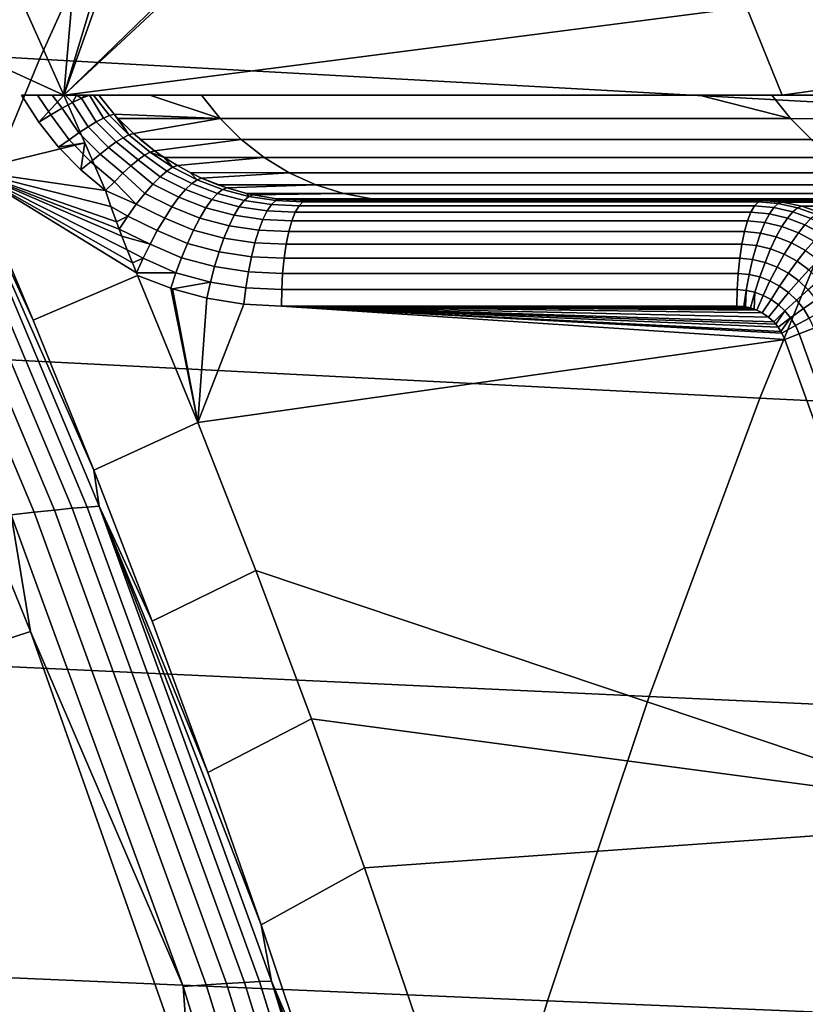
# Model space of a CAD drawing. Header units: metres. Extents: x -240 to 45, y -77 to 27.
# Tile 377 of 656: x -198.29 to -196.8, y 6.13 to 7.99. Entities that reach past the tile are written whole.
import ezdxf

# ---------------------------------------------------------------- set-up
doc = ezdxf.new("R2010")
doc.units = ezdxf.units.M
doc.layers.add('solid_102011X2', color=7, linetype='CONTINUOUS')

msp = doc.modelspace()

# ---------------------------------------------------------------- linework, layer by layer
at = {"layer": 'solid_102011X2'}
for points in [[(-198.335953, 8.131528, 270.74057), (-198.141113, 10.523118, 270.691986), (-198.000717, 10.274, 270.656982), (-198.209167, 7.85, 270.708954)], [(-198.209167, 7.85, 270.708954), (-198.000717, 10.274, 270.656982), (-197.666977, 9.648355, 270.573792)], [(-198.209167, 7.85, 270.708954), (-197.666977, 9.648355, 270.573792), (-197.609161, 9.534701, 270.559357)], [(-198.209167, 7.85, 270.708954), (-197.609161, 9.534701, 270.559357), (-197.24733, 8.78204, 270.469147)], [(-198.209167, 7.85, 270.708954), (-197.24733, 8.78204, 270.469147), (-197.235596, 8.756326, 270.466217)], [(-198.209167, 7.85, 270.708954), (-197.235596, 8.756326, 270.466217), (-196.915558, 8.016926, 270.386414)], [(-196.614807, 8.698311, 271.890106), (-196.244675, 7.935366, 271.899261), (-196.847855, 7.85, 270.369537), (-196.915558, 8.016926, 270.386414)], [(-198.007843, 8.466619, 325.931793), (-199.576797, 8.561612, 324.336395), (-199.829422, 8.006886, 324.547211), (-198.255539, 7.918025, 326.14212)], [(-196.421646, 8.372997, 327.520844), (-198.007843, 8.466619, 325.931793), (-198.255539, 7.918025, 326.14212), (-196.664368, 7.830441, 327.730804)], [(-198.63942, 8.267712, 269.792999), (-198.335953, 8.131528, 270.74057), (-198.209167, 7.85, 270.708954), (-198.510803, 7.987888, 269.760925)], [(-198.209167, 7.85, 270.708954), (-196.915558, 8.016926, 270.386414), (-196.847855, 7.85, 270.369537)], [(-198.255539, 7.918025, 326.14212), (-199.829422, 8.006886, 324.547211), (-200.064941, 7.439728, 324.743744), (-198.486481, 7.357144, 326.338226)], [(-198.386749, 7.706448, 269.72998), (-198.510803, 7.987888, 269.760925), (-198.209167, 7.85, 270.708954), (-198.169678, 7.759841, 270.699127)], [(-198.5345, 7.950802, 269.6521), (-198.511948, 7.952783, 269.703522), (-198.142349, 7.070658, 269.611328), (-198.164993, 7.069183, 269.559937)], [(-198.511948, 7.952783, 269.703522), (-198.386749, 7.706448, 269.72998), (-198.267258, 7.423452, 269.700165)], [(-198.511948, 7.952783, 269.703522), (-198.267258, 7.423452, 269.700165), (-198.152344, 7.138978, 269.671509)], [(-198.142349, 7.070658, 269.611328), (-198.511948, 7.952783, 269.703522), (-198.152344, 7.138978, 269.671509)], [(-198.677383, 7.930598, 269.480927), (-198.634598, 7.937372, 269.517426), (-198.265747, 7.059212, 269.425415), (-198.308868, 7.054191, 269.389008)], [(-198.634598, 7.937372, 269.517426), (-198.596207, 7.943036, 269.558472), (-198.227081, 7.063412, 269.4664), (-198.265747, 7.059212, 269.425415)], [(-198.596207, 7.943036, 269.558472), (-198.562698, 7.947531, 269.603546), (-198.193359, 7.066748, 269.511444), (-198.227081, 7.063412, 269.4664)], [(-198.562698, 7.947531, 269.603546), (-198.5345, 7.950802, 269.6521), (-198.164993, 7.069183, 269.559937), (-198.193359, 7.066748, 269.511444)], [(-196.244675, 7.935366, 271.899261), (-196.410706, 7.85, 271.416962), (-196.847855, 7.85, 270.369537)], [(-196.664368, 7.830441, 327.730804), (-198.255539, 7.918025, 326.14212), (-198.486481, 7.357144, 326.338226), (-196.890671, 7.275738, 327.926544)], [(-198.25943, 7.85, 270.738922), (-198.289871, 7.85, 270.729065), (-198.209167, 7.85, 270.708954)], [(-198.257034, 7.7987, 270.720886), (-198.209167, 7.85, 270.708954), (-198.289871, 7.85, 270.729065)], [(-198.234116, 7.812885, 270.733215), (-198.257034, 7.7987, 270.720886), (-198.289871, 7.85, 270.729065), (-198.25943, 7.85, 270.738922)], [(-198.231506, 7.85, 270.752167), (-198.25943, 7.85, 270.738922), (-198.209167, 7.85, 270.708954)], [(-198.212616, 7.825382, 270.749329), (-198.234116, 7.812885, 270.733215), (-198.25943, 7.85, 270.738922), (-198.231506, 7.85, 270.752167)], [(-198.219254, 7.751184, 270.711487), (-198.169678, 7.759841, 270.699127), (-198.209167, 7.85, 270.708954), (-198.257034, 7.7987, 270.720886)], [(-198.206558, 7.85, 270.768341), (-198.231506, 7.85, 270.752167), (-198.209167, 7.85, 270.708954), (-196.847855, 7.85, 270.369537)], [(-198.192993, 7.835916, 270.76889), (-198.212616, 7.825382, 270.749329), (-198.231506, 7.85, 270.752167), (-198.206558, 7.85, 270.768341)], [(-198.18512, 7.85, 270.786865), (-198.206558, 7.85, 270.768341), (-196.847855, 7.85, 270.369537)], [(-198.192993, 7.835916, 270.76889), (-198.206558, 7.85, 270.768341), (-198.18512, 7.85, 270.786865)], [(-198.175705, 7.844255, 270.791443), (-198.192993, 7.835916, 270.76889), (-198.18512, 7.85, 270.786865)], [(-198.163513, 7.790103, 270.754852), (-198.192993, 7.835916, 270.76889), (-198.175705, 7.844255, 270.791443), (-198.147934, 7.799469, 270.774872)], [(-198.167328, 7.85, 270.807373), (-198.18512, 7.85, 270.786865), (-196.847855, 7.85, 270.369537)], [(-198.175705, 7.844255, 270.791443), (-198.18512, 7.85, 270.786865), (-198.167328, 7.85, 270.807373)], [(-198.175705, 7.844255, 270.791443), (-198.167328, 7.85, 270.807373), (-198.160919, 7.85, 270.816559)], [(-198.147934, 7.799469, 270.774872), (-198.175705, 7.844255, 270.791443), (-198.160919, 7.85, 270.816559), (-198.134293, 7.806641, 270.797089)], [(-198.160919, 7.85, 270.816559), (-198.167328, 7.85, 270.807373), (-196.847855, 7.85, 270.369537)], [(-198.153198, 7.85, 270.82962), (-198.160919, 7.85, 270.816559), (-196.847855, 7.85, 270.369537)], [(-198.134293, 7.806641, 270.797089), (-198.160919, 7.85, 270.816559), (-198.153198, 7.85, 270.82962), (-198.122818, 7.811488, 270.821075)], [(-198.143143, 7.85, 270.852661), (-198.153198, 7.85, 270.82962), (-196.847855, 7.85, 270.369537)], [(-198.113754, 7.81392, 270.846436), (-198.122818, 7.811488, 270.821075), (-198.153198, 7.85, 270.82962), (-198.143143, 7.85, 270.852661)], [(-198.046219, 7.85, 271.131409), (-198.143143, 7.85, 270.852661), (-196.847855, 7.85, 270.369537)], [(-198.113754, 7.81392, 270.846436), (-198.143143, 7.85, 270.852661), (-198.046219, 7.85, 271.131409), (-197.91333, 7.805752, 271.398621)], [(-198.046219, 7.85, 271.131409), (-196.847855, 7.85, 270.369537), (-196.410706, 7.85, 271.416962), (-197.948608, 7.85, 271.41095)], [(-197.91333, 7.805752, 271.398621), (-198.046219, 7.85, 271.131409), (-197.948608, 7.85, 271.41095)], [(-197.005493, 7.85, 274.044159), (-197.948608, 7.85, 271.41095), (-196.410706, 7.85, 271.416962), (-195.950043, 7.85, 272.497955)], [(-197.91333, 7.805752, 271.398621), (-197.948608, 7.85, 271.41095), (-197.005493, 7.85, 274.044159), (-196.832184, 7.805752, 274.407074)], [(-197.005493, 7.85, 274.044159), (-195.950043, 7.85, 272.497955), (-195.542114, 7.85, 273.439087)], [(-197.005493, 7.85, 274.044159), (-195.542114, 7.85, 273.439087), (-195.466873, 7.85, 273.611145), (-196.867844, 7.85, 274.418243)], [(-196.832184, 7.805752, 274.407074), (-197.005493, 7.85, 274.044159), (-196.867844, 7.85, 274.418243)], [(-196.867844, 7.85, 274.418243), (-195.466873, 7.85, 273.611145), (-194.958221, 7.85, 274.760712)], [(-196.867844, 7.85, 274.418243), (-194.958221, 7.85, 274.760712), (-194.422211, 7.85, 275.949585), (-196.011963, 7.85, 276.691681)], [(-195.835114, 7.848031, 277.145569), (-196.867844, 7.85, 274.418243), (-196.011963, 7.85, 276.691681)], [(-195.727188, 7.84516, 277.417908), (-196.867844, 7.85, 274.418243), (-195.835114, 7.848031, 277.145569)], [(-195.69101, 7.801514, 277.407104), (-196.832184, 7.805752, 274.407074), (-196.867844, 7.85, 274.418243), (-195.727188, 7.84516, 277.417908)], [(-198.19931, 7.765513, 270.722809), (-198.234116, 7.812885, 270.733215), (-198.212616, 7.825382, 270.749329), (-198.18074, 7.778716, 270.737396)], [(-198.18074, 7.778716, 270.737396), (-198.212616, 7.825382, 270.749329), (-198.192993, 7.835916, 270.76889), (-198.163513, 7.790103, 270.754852)], [(-195.054871, 7.744049, 329.312073), (-196.664368, 7.830441, 327.730804), (-196.890671, 7.275738, 327.926544), (-195.276459, 7.195435, 329.507568)], [(-198.219254, 7.751184, 270.711487), (-198.257034, 7.7987, 270.720886), (-198.234116, 7.812885, 270.733215), (-198.19931, 7.765513, 270.722809)], [(-198.109924, 7.761397, 270.766083), (-198.147934, 7.799469, 270.774872), (-198.134293, 7.806641, 270.797089), (-198.097, 7.769325, 270.788696)], [(-198.097, 7.769325, 270.788696), (-198.134293, 7.806641, 270.797089), (-198.122818, 7.811488, 270.821075), (-198.08606, 7.774634, 270.81308)], [(-198.08606, 7.774634, 270.81308), (-198.122818, 7.811488, 270.821075), (-198.113754, 7.81392, 270.846436)], [(-198.106476, 7.805964, 270.84491), (-198.113754, 7.81392, 270.846436), (-197.91333, 7.805752, 271.398621)], [(-198.08606, 7.774634, 270.81308), (-198.113754, 7.81392, 270.846436), (-198.106476, 7.805964, 270.84491)], [(-198.077301, 7.777227, 270.838715), (-198.106476, 7.805964, 270.84491), (-197.91333, 7.805752, 271.398621)], [(-198.08606, 7.774634, 270.81308), (-198.106476, 7.805964, 270.84491), (-198.077301, 7.777227, 270.838715)], [(-198.065033, 7.766466, 270.836121), (-198.077301, 7.777227, 270.838715), (-197.91333, 7.805752, 271.398621), (-197.873444, 7.766124, 271.384674)], [(-196.832184, 7.805752, 274.407074), (-196.792542, 7.766124, 274.392456), (-197.873444, 7.766124, 271.384674), (-197.91333, 7.805752, 271.398621)], [(-195.65181, 7.762916, 277.391846), (-196.792542, 7.766124, 274.392456), (-196.832184, 7.805752, 274.407074), (-195.69101, 7.801514, 277.407104)], [(-198.140671, 7.738321, 270.727692), (-198.18074, 7.778716, 270.737396), (-198.163513, 7.790103, 270.754852), (-198.124573, 7.750998, 270.745605)], [(-198.124573, 7.750998, 270.745605), (-198.163513, 7.790103, 270.754852), (-198.147934, 7.799469, 270.774872), (-198.109924, 7.761397, 270.766083)], [(-198.177124, 7.708117, 270.700958), (-198.219254, 7.751184, 270.711487), (-198.19931, 7.765513, 270.722809), (-198.157928, 7.723601, 270.712616)], [(-198.157928, 7.723601, 270.712616), (-198.19931, 7.765513, 270.722809), (-198.18074, 7.778716, 270.737396), (-198.140671, 7.738321, 270.727692)], [(-198.068542, 7.727371, 270.75592), (-198.109924, 7.761397, 270.766083), (-198.097, 7.769325, 270.788696), (-198.056305, 7.736081, 270.779144)], [(-198.056305, 7.736081, 270.779144), (-198.097, 7.769325, 270.788696), (-198.08606, 7.774634, 270.81308), (-198.045807, 7.741853, 270.804077)], [(-198.08606, 7.774634, 270.81308), (-198.077301, 7.777227, 270.838715), (-198.037277, 7.744586, 270.830231), (-198.045807, 7.741853, 270.804077)], [(-198.037277, 7.744586, 270.830231), (-198.077301, 7.777227, 270.838715), (-198.065033, 7.766466, 270.836121)], [(-198.037277, 7.744586, 270.830231), (-198.065033, 7.766466, 270.836121), (-197.873444, 7.766124, 271.384674)], [(-198.019287, 7.732021, 270.826416), (-198.037277, 7.744586, 270.830231), (-197.873444, 7.766124, 271.384674), (-197.829514, 7.731648, 271.369324)], [(-196.792542, 7.766124, 274.392456), (-196.748871, 7.731648, 274.376343), (-197.829514, 7.731648, 271.369324), (-197.873444, 7.766124, 271.384674)], [(-198.169678, 7.759841, 270.699127), (-198.130661, 7.669519, 270.689392), (-198.386749, 7.706448, 269.72998)], [(-198.169678, 7.759841, 270.699127), (-198.219254, 7.751184, 270.711487), (-198.177124, 7.708117, 270.700958)], [(-198.169678, 7.759841, 270.699127), (-198.177124, 7.708117, 270.700958), (-198.130661, 7.669519, 270.689392)], [(-198.097305, 7.701858, 270.71637), (-198.140671, 7.738321, 270.727692), (-198.124573, 7.750998, 270.745605), (-198.082306, 7.71589, 270.734863)], [(-198.082306, 7.71589, 270.734863), (-198.124573, 7.750998, 270.745605), (-198.109924, 7.761397, 270.766083), (-198.068542, 7.727371, 270.75592)], [(-198.113281, 7.685542, 270.700775), (-198.157928, 7.723601, 270.712616), (-198.140671, 7.738321, 270.727692), (-198.097305, 7.701858, 270.71637)], [(-198.02681, 7.695302, 270.739685), (-198.068542, 7.727371, 270.75592), (-198.056305, 7.736081, 270.779144), (-198.01413, 7.706119, 270.764984)], [(-198.01413, 7.706119, 270.764984), (-198.056305, 7.736081, 270.779144), (-198.045807, 7.741853, 270.804077), (-198.003143, 7.713189, 270.792328)], [(-198.045807, 7.741853, 270.804077), (-198.037277, 7.744586, 270.830231), (-198.019287, 7.732021, 270.826416)], [(-198.003143, 7.713189, 270.792328), (-198.045807, 7.741853, 270.804077), (-198.019287, 7.732021, 270.826416)], [(-197.994141, 7.716343, 270.821106), (-198.019287, 7.732021, 270.826416), (-197.829514, 7.731648, 271.369324)], [(-198.003143, 7.713189, 270.792328), (-198.019287, 7.732021, 270.826416), (-197.994141, 7.716343, 270.821106)], [(-197.969849, 7.703106, 270.815948), (-197.994141, 7.716343, 270.821106), (-197.829514, 7.731648, 271.369324), (-197.782104, 7.702786, 271.352722)], [(-196.748871, 7.731648, 274.376343), (-196.701767, 7.702786, 274.358948), (-197.782104, 7.702786, 271.352722), (-197.829514, 7.731648, 271.369324)], [(-198.130661, 7.669519, 270.689392), (-198.177124, 7.708117, 270.700958), (-198.157928, 7.723601, 270.712616), (-198.113281, 7.685542, 270.700775)], [(-198.056076, 7.663499, 270.697449), (-198.097305, 7.701858, 270.71637), (-198.082306, 7.71589, 270.734863), (-198.040894, 7.680985, 270.71701)], [(-198.040894, 7.680985, 270.71701), (-198.082306, 7.71589, 270.734863), (-198.068542, 7.727371, 270.75592), (-198.02681, 7.695302, 270.739685)], [(-197.967087, 7.682492, 270.754883), (-198.01413, 7.706119, 270.764984), (-198.003143, 7.713189, 270.792328), (-197.956909, 7.689723, 270.782501)], [(-198.003143, 7.713189, 270.792328), (-197.994141, 7.716343, 270.821106), (-197.969849, 7.703106, 270.815948), (-197.956909, 7.689723, 270.782501)], [(-198.386749, 7.706448, 269.72998), (-198.130661, 7.669519, 270.689392), (-198.11998, 7.638965, 270.676666)], [(-198.386749, 7.706448, 269.72998), (-198.11998, 7.638965, 270.676666), (-198.109436, 7.609993, 270.666107)], [(-198.386749, 7.706448, 269.72998), (-198.109436, 7.609993, 270.666107), (-198.104324, 7.596126, 270.661621)], [(-198.386749, 7.706448, 269.72998), (-198.104324, 7.596126, 270.661621), (-198.099243, 7.582624, 270.657623)], [(-198.386749, 7.706448, 269.72998), (-198.099243, 7.582624, 270.657623), (-198.089249, 7.556698, 270.651062)], [(-198.386749, 7.706448, 269.72998), (-198.089249, 7.556698, 270.651062), (-198.079361, 7.531952, 270.64621)], [(-198.386749, 7.706448, 269.72998), (-198.079361, 7.531952, 270.64621), (-198.071625, 7.51309, 270.643524)], [(-198.267258, 7.423452, 269.700165), (-198.386749, 7.706448, 269.72998), (-198.071625, 7.51309, 270.643524), (-198.069687, 7.508377, 270.643005)], [(-198.071991, 7.643244, 270.681488), (-198.113281, 7.685542, 270.700775), (-198.097305, 7.701858, 270.71637), (-198.056076, 7.663499, 270.697449)], [(-197.991135, 7.656401, 270.705963), (-198.040894, 7.680985, 270.71701), (-198.02681, 7.695302, 270.739685), (-197.978577, 7.671299, 270.729156)], [(-197.978577, 7.671299, 270.729156), (-198.02681, 7.695302, 270.739685), (-198.01413, 7.706119, 270.764984), (-197.967087, 7.682492, 270.754883)], [(-197.948318, 7.692805, 270.811401), (-197.969849, 7.703106, 270.815948), (-197.782104, 7.702786, 271.352722)], [(-197.956909, 7.689723, 270.782501), (-197.969849, 7.703106, 270.815948), (-197.948318, 7.692805, 270.811401)], [(-197.956909, 7.689723, 270.782501), (-197.948318, 7.692805, 270.811401), (-197.900345, 7.674229, 270.801208), (-197.908707, 7.671169, 270.771698)], [(-197.917328, 7.680146, 270.80481), (-197.948318, 7.692805, 270.811401), (-197.782104, 7.702786, 271.352722), (-197.731873, 7.679927, 271.335144)], [(-197.900345, 7.674229, 270.801208), (-197.948318, 7.692805, 270.811401), (-197.917328, 7.680146, 270.80481)], [(-196.701767, 7.702786, 274.358948), (-196.651825, 7.679927, 274.340515), (-197.731873, 7.679927, 271.335144), (-197.782104, 7.702786, 271.352722)], [(-199.993729, 6.270104, 268.212982), (-200.315247, 7.063068, 268.293152), (-198.615997, 7.679047, 269.422729), (-198.272598, 6.833317, 269.337128)], [(-198.308868, 7.054191, 269.389008), (-198.272598, 6.833317, 269.337128), (-198.615997, 7.679047, 269.422729)], [(-198.071991, 7.643244, 270.681488), (-198.130661, 7.669519, 270.689392), (-198.113281, 7.685542, 270.700775)], [(-198.004471, 7.63814, 270.68576), (-198.056076, 7.663499, 270.697449), (-198.040894, 7.680985, 270.71701), (-197.991135, 7.656401, 270.705963)], [(-197.928787, 7.651861, 270.716888), (-197.978577, 7.671299, 270.729156), (-197.967087, 7.682492, 270.754883), (-197.918274, 7.663651, 270.743378)], [(-197.918274, 7.663651, 270.743378), (-197.967087, 7.682492, 270.754883), (-197.956909, 7.689723, 270.782501), (-197.908707, 7.671169, 270.771698)], [(-197.900345, 7.674229, 270.801208), (-197.917328, 7.680146, 270.80481), (-197.731873, 7.679927, 271.335144)], [(-197.85878, 7.657902, 270.760895), (-197.908707, 7.671169, 270.771698), (-197.900345, 7.674229, 270.801208), (-197.862473, 7.663489, 270.793182)], [(-197.862473, 7.663489, 270.793182), (-197.900345, 7.674229, 270.801208), (-197.731873, 7.679927, 271.335144), (-197.679489, 7.663375, 271.316803)], [(-196.651825, 7.679927, 274.340515), (-196.599747, 7.663375, 274.32132), (-197.679489, 7.663375, 271.316803), (-197.731873, 7.679927, 271.335144)], [(-198.071991, 7.643244, 270.681488), (-198.088272, 7.620686, 270.669495), (-198.11998, 7.638965, 270.676666), (-198.130661, 7.669519, 270.689392)], [(-198.018265, 7.616935, 270.669098), (-198.071991, 7.643244, 270.681488), (-198.056076, 7.663499, 270.697449), (-198.004471, 7.63814, 270.68576)], [(-197.95166, 7.616681, 270.671967), (-198.004471, 7.63814, 270.68576), (-197.991135, 7.656401, 270.705963), (-197.940002, 7.636079, 270.692902)], [(-197.940002, 7.636079, 270.692902), (-197.991135, 7.656401, 270.705963), (-197.978577, 7.671299, 270.729156), (-197.928787, 7.651861, 270.716888)], [(-197.876938, 7.63835, 270.705109), (-197.928787, 7.651861, 270.716888), (-197.918274, 7.663651, 270.743378), (-197.867599, 7.650352, 270.732147)], [(-197.867599, 7.650352, 270.732147), (-197.918274, 7.663651, 270.743378), (-197.908707, 7.671169, 270.771698), (-197.85878, 7.657902, 270.760895)], [(-197.85878, 7.657902, 270.760895), (-197.807785, 7.650013, 270.749878), (-197.815857, 7.64253, 270.720673), (-197.867599, 7.650352, 270.732147)], [(-197.850723, 7.660816, 270.79071), (-197.862473, 7.663489, 270.793182), (-197.679489, 7.663375, 271.316803)], [(-197.85878, 7.657902, 270.760895), (-197.862473, 7.663489, 270.793182), (-197.850723, 7.660816, 270.79071)], [(-197.807785, 7.650013, 270.749878), (-197.85878, 7.657902, 270.760895), (-197.850723, 7.660816, 270.79071), (-197.80603, 7.653387, 270.781219)], [(-197.80603, 7.653387, 270.781219), (-197.850723, 7.660816, 270.79071), (-197.679489, 7.663375, 271.316803), (-197.625626, 7.653355, 271.297974)], [(-197.807785, 7.650013, 270.749878), (-197.80603, 7.653387, 270.781219), (-197.799988, 7.652709, 270.779968)], [(-197.80603, 7.653387, 270.781219), (-197.625626, 7.653355, 271.297974), (-197.571045, 7.65, 271.27887), (-197.799988, 7.652709, 270.779968)], [(-196.599747, 7.663375, 274.32132), (-196.546234, 7.653355, 274.301544), (-197.625626, 7.653355, 271.297974), (-197.679489, 7.663375, 271.316803)], [(-196.546234, 7.653355, 274.301544), (-196.491455, 7.65, 274.282623), (-197.571045, 7.65, 271.27887), (-197.625626, 7.653355, 271.297974)], [(-198.088272, 7.620686, 270.669495), (-198.109436, 7.609993, 270.666107), (-198.11998, 7.638965, 270.676666)], [(-198.032211, 7.593274, 270.656281), (-198.088272, 7.620686, 270.669495), (-198.071991, 7.643244, 270.681488), (-198.018265, 7.616935, 270.669098)], [(-197.96347, 7.594128, 270.654572), (-198.018265, 7.616935, 270.669098), (-198.004471, 7.63814, 270.68576), (-197.95166, 7.616681, 270.671967)], [(-197.896317, 7.602238, 270.658813), (-197.95166, 7.616681, 270.671967), (-197.940002, 7.636079, 270.692902), (-197.886597, 7.622182, 270.68045)], [(-197.886597, 7.622182, 270.68045), (-197.940002, 7.636079, 270.692902), (-197.928787, 7.651861, 270.716888), (-197.876938, 7.63835, 270.705109)], [(-197.876938, 7.63835, 270.705109), (-197.824036, 7.630455, 270.693115), (-197.832092, 7.614083, 270.667816), (-197.886597, 7.622182, 270.68045)], [(-197.867599, 7.650352, 270.732147), (-197.815857, 7.64253, 270.720673), (-197.824036, 7.630455, 270.693115), (-197.876938, 7.63835, 270.705109)], [(-197.815857, 7.64253, 270.720673), (-197.763687, 7.640212, 270.709137), (-197.770706, 7.628203, 270.681), (-197.824036, 7.630455, 270.693115)], [(-197.807785, 7.650013, 270.749878), (-197.756302, 7.647538, 270.738739), (-197.763687, 7.640212, 270.709137), (-197.815857, 7.64253, 270.720673)], [(-197.807785, 7.650013, 270.749878), (-197.799988, 7.652709, 270.779968), (-197.748734, 7.65, 270.769104), (-197.756302, 7.647538, 270.738739)], [(-197.799988, 7.652709, 270.779968), (-197.571045, 7.65, 271.27887), (-197.660187, 7.65, 271.023651)], [(-197.799988, 7.652709, 270.779968), (-197.660187, 7.65, 271.023651), (-197.748734, 7.65, 270.769104)], [(-196.907288, 7.628201, 270.465729), (-197.770706, 7.628203, 270.681), (-197.763687, 7.640212, 270.709137), (-196.900269, 7.640212, 270.493866)], [(-196.900269, 7.640212, 270.493866), (-197.763687, 7.640212, 270.709137), (-197.756302, 7.647538, 270.738739), (-196.892883, 7.647538, 270.523468)], [(-197.756302, 7.647538, 270.738739), (-197.748734, 7.65, 270.769104), (-196.885315, 7.65, 270.553833), (-196.892883, 7.647538, 270.523468)], [(-196.804825, 7.65, 270.781464), (-196.885315, 7.65, 270.553833), (-197.748734, 7.65, 270.769104), (-197.660187, 7.65, 271.023651)], [(-196.723907, 7.65, 271.009491), (-196.804825, 7.65, 270.781464), (-197.660187, 7.65, 271.023651), (-197.571045, 7.65, 271.27887)], [(-196.090546, 7.65, 272.761719), (-196.723907, 7.65, 271.009491), (-197.571045, 7.65, 271.27887), (-196.491455, 7.65, 274.282623)], [(-196.872345, 7.625006, 270.455414), (-196.907288, 7.628201, 270.465729), (-196.900269, 7.640212, 270.493866), (-196.863861, 7.637084, 270.482819)], [(-196.863861, 7.637084, 270.482819), (-196.900269, 7.640212, 270.493866), (-196.892883, 7.647538, 270.523468), (-196.855591, 7.644608, 270.511871)], [(-196.855591, 7.644608, 270.511871), (-196.892883, 7.647538, 270.523468), (-196.885315, 7.65, 270.553833), (-196.847733, 7.647399, 270.54187)], [(-196.847733, 7.647399, 270.54187), (-196.885315, 7.65, 270.553833), (-196.804825, 7.65, 270.781464)], [(-196.863861, 7.637084, 270.482819), (-196.827942, 7.628943, 270.471954), (-196.837921, 7.617021, 270.445251), (-196.872345, 7.625006, 270.455414)], [(-196.855591, 7.644608, 270.511871), (-196.818741, 7.636515, 270.500458), (-196.827942, 7.628943, 270.471954), (-196.863861, 7.637084, 270.482819)], [(-196.818741, 7.636515, 270.500458), (-196.855591, 7.644608, 270.511871), (-196.847733, 7.647399, 270.54187), (-196.810501, 7.63956, 270.53006)], [(-196.686584, 7.647374, 270.996216), (-196.847733, 7.647399, 270.54187), (-196.804825, 7.65, 270.781464), (-196.723907, 7.65, 271.009491)], [(-196.847733, 7.647399, 270.54187), (-196.686584, 7.647374, 270.996216), (-196.649887, 7.639531, 270.983185), (-196.810501, 7.63956, 270.53006)], [(-196.818741, 7.636515, 270.500458), (-196.783279, 7.623424, 270.489441), (-196.793442, 7.615967, 270.461487), (-196.827942, 7.628943, 270.471954)], [(-196.783279, 7.623424, 270.489441), (-196.818741, 7.636515, 270.500458), (-196.810501, 7.63956, 270.53006), (-196.774612, 7.626624, 270.518646)], [(-196.810501, 7.63956, 270.53006), (-196.649887, 7.639531, 270.983185), (-196.614487, 7.626609, 270.970581), (-196.774612, 7.626624, 270.518646)], [(-198.088272, 7.620686, 270.669495), (-198.104324, 7.596126, 270.661621), (-198.109436, 7.609993, 270.666107)], [(-198.04599, 7.567699, 270.647644), (-198.104324, 7.596126, 270.661621), (-198.088272, 7.620686, 270.669495), (-198.032211, 7.593274, 270.656281)], [(-197.975174, 7.568955, 270.641144), (-198.032211, 7.593274, 270.656281), (-198.018265, 7.616935, 270.669098), (-197.96347, 7.594128, 270.654572)], [(-197.905899, 7.578997, 270.640625), (-197.96347, 7.594128, 270.654572), (-197.95166, 7.616681, 270.671967), (-197.896317, 7.602238, 270.658813)], [(-197.886597, 7.622182, 270.68045), (-197.832092, 7.614083, 270.667816), (-197.839859, 7.59381, 270.645386), (-197.896317, 7.602238, 270.658813)], [(-197.824036, 7.630455, 270.693115), (-197.770706, 7.628203, 270.681), (-197.777176, 7.611805, 270.655029), (-197.832092, 7.614083, 270.667816)], [(-196.913757, 7.611804, 270.439758), (-197.777176, 7.611805, 270.655029), (-197.770706, 7.628203, 270.681), (-196.907288, 7.628201, 270.465729)], [(-196.880814, 7.608665, 270.430298), (-196.913757, 7.611804, 270.439758), (-196.907288, 7.628201, 270.465729), (-196.872345, 7.625006, 270.455414)], [(-196.872345, 7.625006, 270.455414), (-196.837921, 7.617021, 270.445251), (-196.848404, 7.601031, 270.42099), (-196.880814, 7.608665, 270.430298)], [(-196.837921, 7.617021, 270.445251), (-196.804901, 7.604429, 270.435516), (-196.817352, 7.58908, 270.412079), (-196.848404, 7.601031, 270.42099)], [(-196.827942, 7.628943, 270.471954), (-196.793442, 7.615967, 270.461487), (-196.804901, 7.604429, 270.435516), (-196.837921, 7.617021, 270.445251)], [(-196.793442, 7.615967, 270.461487), (-196.760956, 7.598396, 270.45166), (-196.773834, 7.587472, 270.426331), (-196.804901, 7.604429, 270.435516)], [(-197.896317, 7.602238, 270.658813), (-197.839859, 7.59381, 270.645386), (-197.847137, 7.570131, 270.626434), (-197.905899, 7.578997, 270.640625)], [(-197.832092, 7.614083, 270.667816), (-197.777176, 7.611805, 270.655029), (-197.782944, 7.591424, 270.631866), (-197.839859, 7.59381, 270.645386)], [(-196.919525, 7.591422, 270.416595), (-197.782944, 7.591424, 270.631866), (-197.777176, 7.611805, 270.655029), (-196.913757, 7.611804, 270.439758)], [(-196.889099, 7.588459, 270.408112), (-196.919525, 7.591422, 270.416595), (-196.913757, 7.611804, 270.439758), (-196.880814, 7.608665, 270.430298)], [(-196.880814, 7.608665, 270.430298), (-196.848404, 7.601031, 270.42099), (-196.859177, 7.581355, 270.39975), (-196.889099, 7.588459, 270.408112)], [(-196.848404, 7.601031, 270.42099), (-196.817352, 7.58908, 270.412079), (-196.830505, 7.570282, 270.391754), (-196.859177, 7.581355, 270.39975)], [(-196.804901, 7.604429, 270.435516), (-196.773834, 7.587472, 270.426331), (-196.788147, 7.573049, 270.403687), (-196.817352, 7.58908, 270.412079)], [(-198.04599, 7.567699, 270.647644), (-198.099243, 7.582624, 270.657623), (-198.104324, 7.596126, 270.661621)], [(-198.04599, 7.567699, 270.647644), (-198.05928, 7.540798, 270.643372), (-198.089249, 7.556698, 270.651062), (-198.099243, 7.582624, 270.657623)], [(-197.986465, 7.541761, 270.631989), (-198.04599, 7.567699, 270.647644), (-198.032211, 7.593274, 270.656281), (-197.975174, 7.568955, 270.641144)], [(-197.915085, 7.553019, 270.626404), (-197.975174, 7.568955, 270.641144), (-197.96347, 7.594128, 270.654572), (-197.905899, 7.578997, 270.640625)], [(-197.905899, 7.578997, 270.640625), (-197.847137, 7.570131, 270.626434), (-197.853729, 7.543622, 270.611359), (-197.915085, 7.553019, 270.626404)], [(-197.839859, 7.59381, 270.645386), (-197.782944, 7.591424, 270.631866), (-197.787872, 7.56756, 270.612091), (-197.847137, 7.570131, 270.626434)], [(-196.924454, 7.567557, 270.39682), (-197.787872, 7.56756, 270.612091), (-197.782944, 7.591424, 270.631866), (-196.919525, 7.591422, 270.416595)], [(-196.896973, 7.564875, 270.389374), (-196.924454, 7.567557, 270.39682), (-196.919525, 7.591422, 270.416595), (-196.889099, 7.588459, 270.408112)], [(-196.889099, 7.588459, 270.408112), (-196.859177, 7.581355, 270.39975), (-196.869949, 7.558463, 270.38205), (-196.896973, 7.564875, 270.389374)], [(-196.859177, 7.581355, 270.39975), (-196.830505, 7.570282, 270.391754), (-196.84407, 7.548475, 270.375031), (-196.869949, 7.558463, 270.38205)], [(-196.817352, 7.58908, 270.412079), (-196.788147, 7.573049, 270.403687), (-196.803574, 7.55546, 270.384247), (-196.830505, 7.570282, 270.391754)], [(-197.997101, 7.513194, 270.62735), (-198.05928, 7.540798, 270.643372), (-198.04599, 7.567699, 270.647644), (-197.986465, 7.541761, 270.631989)], [(-197.92366, 7.524927, 270.616455), (-197.986465, 7.541761, 270.631989), (-197.975174, 7.568955, 270.641144), (-197.915085, 7.553019, 270.626404)], [(-197.847137, 7.570131, 270.626434), (-197.787872, 7.56756, 270.612091), (-197.79184, 7.540801, 270.596191), (-197.853729, 7.543622, 270.611359)], [(-196.928421, 7.540798, 270.38092), (-197.79184, 7.540801, 270.596191), (-197.787872, 7.56756, 270.612091), (-196.924454, 7.567557, 270.39682)], [(-196.904266, 7.538486, 270.374542), (-196.928421, 7.540798, 270.38092), (-196.924454, 7.567557, 270.39682), (-196.896973, 7.564875, 270.389374)], [(-196.896973, 7.564875, 270.389374), (-196.869949, 7.558463, 270.38205), (-196.880493, 7.5329, 270.368286), (-196.904266, 7.538486, 270.374542)], [(-196.830505, 7.570282, 270.391754), (-196.803574, 7.55546, 270.384247), (-196.819763, 7.535112, 270.368439), (-196.84407, 7.548475, 270.375031)], [(-198.05928, 7.540798, 270.643372), (-198.079361, 7.531952, 270.64621), (-198.089249, 7.556698, 270.651062)], [(-197.931427, 7.495398, 270.610992), (-197.997101, 7.513194, 270.62735), (-197.986465, 7.541761, 270.631989), (-197.92366, 7.524927, 270.616455)], [(-197.915085, 7.553019, 270.626404), (-197.853729, 7.543622, 270.611359), (-197.859497, 7.514926, 270.600586), (-197.92366, 7.524927, 270.616455)], [(-197.853729, 7.543622, 270.611359), (-197.79184, 7.540801, 270.596191), (-197.794754, 7.511806, 270.584534), (-197.859497, 7.514926, 270.600586)], [(-196.869949, 7.558463, 270.38205), (-196.84407, 7.548475, 270.375031), (-196.857712, 7.524173, 270.362274), (-196.880493, 7.5329, 270.368286)], [(-196.84407, 7.548475, 270.375031), (-196.819763, 7.535112, 270.368439), (-196.836319, 7.512476, 270.356628), (-196.857712, 7.524173, 270.362274)], [(-196.803574, 7.55546, 270.384247), (-196.778824, 7.53718, 270.377319), (-196.797409, 7.518636, 270.362366), (-196.819763, 7.535112, 270.368439)], [(-198.05928, 7.540798, 270.643372), (-198.071625, 7.51309, 270.643524), (-198.079361, 7.531952, 270.64621)], [(-197.997101, 7.513194, 270.62735), (-198.071625, 7.51309, 270.643524), (-198.05928, 7.540798, 270.643372)], [(-197.92366, 7.524927, 270.616455), (-197.859497, 7.514926, 270.600586), (-197.864304, 7.484745, 270.594299), (-197.931427, 7.495398, 270.610992)], [(-196.931335, 7.511804, 270.369263), (-197.794754, 7.511806, 270.584534), (-197.79184, 7.540801, 270.596191), (-196.928421, 7.540798, 270.38092)], [(-196.910782, 7.509932, 270.363983), (-196.931335, 7.511804, 270.369263), (-196.928421, 7.540798, 270.38092), (-196.904266, 7.538486, 270.374542)], [(-196.904266, 7.538486, 270.374542), (-196.880493, 7.5329, 270.368286), (-196.890533, 7.505277, 270.358765), (-196.910782, 7.509932, 270.363983)], [(-196.880493, 7.5329, 270.368286), (-196.857712, 7.524173, 270.362274), (-196.871124, 7.497945, 270.35379), (-196.890533, 7.505277, 270.358765)], [(-196.857712, 7.524173, 270.362274), (-196.836319, 7.512476, 270.356628), (-196.852859, 7.488077, 270.349091), (-196.871124, 7.497945, 270.35379)], [(-196.819763, 7.535112, 270.368439), (-196.797409, 7.518636, 270.362366), (-196.816635, 7.498041, 270.35144), (-196.836319, 7.512476, 270.356628)], [(-198.152344, 7.138978, 269.671509), (-198.267258, 7.423452, 269.700165), (-198.069687, 7.508377, 270.643005), (-197.955399, 7.229247, 270.614502)], [(-197.997101, 7.513194, 270.62735), (-198.006805, 7.483927, 270.627319), (-198.069687, 7.508377, 270.643005), (-198.071625, 7.51309, 270.643524)], [(-197.955399, 7.229247, 270.614502), (-198.069687, 7.508377, 270.643005), (-198.006805, 7.483927, 270.627319)], [(-198.003326, 7.482785, 270.626465), (-198.006805, 7.483927, 270.627319), (-197.997101, 7.513194, 270.62735), (-197.931427, 7.495398, 270.610992)], [(-197.859497, 7.514926, 270.600586), (-197.794754, 7.511806, 270.584534), (-197.796524, 7.481288, 270.577423), (-197.864304, 7.484745, 270.594299)], [(-196.933105, 7.481287, 270.362152), (-197.796524, 7.481288, 270.577423), (-197.794754, 7.511806, 270.584534), (-196.931335, 7.511804, 270.369263)], [(-196.916367, 7.479905, 270.357941), (-196.933105, 7.481287, 270.362152), (-196.931335, 7.511804, 270.369263), (-196.910782, 7.509932, 270.363983)], [(-196.910782, 7.509932, 270.363983), (-196.890533, 7.505277, 270.358765), (-196.899857, 7.476252, 270.35379), (-196.916367, 7.479905, 270.357941)], [(-196.890533, 7.505277, 270.358765), (-196.871124, 7.497945, 270.35379), (-196.883972, 7.470407, 270.349792), (-196.899857, 7.476252, 270.35379)], [(-196.836319, 7.512476, 270.356628), (-196.816635, 7.498041, 270.35144), (-196.836044, 7.475865, 270.344788), (-196.852859, 7.488077, 270.349091)], [(-196.797409, 7.518636, 270.362366), (-196.777374, 7.499344, 270.356934), (-196.798981, 7.481126, 270.346771), (-196.816635, 7.498041, 270.35144)], [(-198.003326, 7.482785, 270.626465), (-197.931427, 7.495398, 270.610992), (-197.938171, 7.46514, 270.610199)], [(-197.931427, 7.495398, 270.610992), (-197.864304, 7.484745, 270.594299), (-197.868011, 7.45381, 270.592712), (-197.938171, 7.46514, 270.610199)], [(-196.871124, 7.497945, 270.35379), (-196.852859, 7.488077, 270.349091), (-196.869019, 7.462479, 270.346008), (-196.883972, 7.470407, 270.349792)], [(-196.852859, 7.488077, 270.349091), (-196.836044, 7.475865, 270.344788), (-196.855225, 7.452616, 270.34256), (-196.869019, 7.462479, 270.346008)], [(-196.816635, 7.498041, 270.35144), (-196.798981, 7.481126, 270.346771), (-196.820953, 7.461528, 270.340912), (-196.836044, 7.475865, 270.344788)], [(-197.955399, 7.229247, 270.614502), (-198.006805, 7.483927, 270.627319), (-198.003326, 7.482785, 270.626465)], [(-197.955399, 7.229247, 270.614502), (-198.003326, 7.482785, 270.626465), (-197.938171, 7.46514, 270.610199)], [(-197.864304, 7.484745, 270.594299), (-197.796524, 7.481288, 270.577423), (-197.797119, 7.45, 270.575043), (-197.868011, 7.45381, 270.592712)], [(-196.933105, 7.481287, 270.362152), (-196.933701, 7.45, 270.359772), (-197.797119, 7.45, 270.575043), (-197.796524, 7.481288, 270.577423)], [(-196.916367, 7.479905, 270.357941), (-196.920898, 7.449135, 270.356567), (-196.933701, 7.45, 270.359772), (-196.933105, 7.481287, 270.362152)], [(-196.917389, 7.448588, 270.355713), (-196.920898, 7.449135, 270.356567), (-196.916367, 7.479905, 270.357941)], [(-196.917389, 7.448588, 270.355713), (-196.916367, 7.479905, 270.357941), (-196.899857, 7.476252, 270.35379), (-196.908234, 7.446519, 270.353424)], [(-196.901306, 7.444315, 270.351685), (-196.908234, 7.446519, 270.353424), (-196.899857, 7.476252, 270.35379)], [(-196.901306, 7.444315, 270.351685), (-196.899857, 7.476252, 270.35379), (-196.883972, 7.470407, 270.349792), (-196.895996, 7.442208, 270.350372)], [(-196.895996, 7.442208, 270.350372), (-196.883972, 7.470407, 270.349792), (-196.869019, 7.462479, 270.346008), (-196.886078, 7.437253, 270.3479)], [(-196.836044, 7.475865, 270.344788), (-196.820953, 7.461528, 270.340912), (-196.842834, 7.440994, 270.339417), (-196.855225, 7.452616, 270.34256)], [(-196.798981, 7.481126, 270.346771), (-196.78363, 7.462031, 270.342743), (-196.807831, 7.445321, 270.337524), (-196.820953, 7.461528, 270.340912)], [(-197.955399, 7.229247, 270.614502), (-197.938171, 7.46514, 270.610199), (-197.868011, 7.45381, 270.592712)], [(-197.955399, 7.229247, 270.614502), (-197.868011, 7.45381, 270.592712), (-197.797119, 7.45, 270.575043), (-196.843094, 7.38684, 270.337158)], [(-197.797119, 7.45, 270.575043), (-196.848633, 7.398806, 270.338562), (-196.843094, 7.38684, 270.337158)], [(-196.920898, 7.449135, 270.356567), (-197.797119, 7.45, 270.575043), (-196.933701, 7.45, 270.359772)], [(-196.850449, 7.402002, 270.33902), (-196.848633, 7.398806, 270.338562), (-197.797119, 7.45, 270.575043)], [(-196.850449, 7.402002, 270.33902), (-197.797119, 7.45, 270.575043), (-196.855667, 7.409914, 270.340302)], [(-196.860306, 7.415805, 270.341461), (-196.855667, 7.409914, 270.340302), (-197.797119, 7.45, 270.575043)], [(-196.860306, 7.415805, 270.341461), (-197.797119, 7.45, 270.575043), (-196.864075, 7.419983, 270.342407)], [(-196.873718, 7.428819, 270.344818), (-196.864075, 7.419983, 270.342407), (-197.797119, 7.45, 270.575043)], [(-196.886078, 7.437253, 270.3479), (-196.873718, 7.428819, 270.344818), (-197.797119, 7.45, 270.575043)], [(-196.886078, 7.437253, 270.3479), (-197.797119, 7.45, 270.575043), (-196.895996, 7.442208, 270.350372)], [(-196.901306, 7.444315, 270.351685), (-196.895996, 7.442208, 270.350372), (-197.797119, 7.45, 270.575043)], [(-196.901306, 7.444315, 270.351685), (-197.797119, 7.45, 270.575043), (-196.908234, 7.446519, 270.353424)], [(-196.917389, 7.448588, 270.355713), (-196.908234, 7.446519, 270.353424), (-197.797119, 7.45, 270.575043)], [(-196.917389, 7.448588, 270.355713), (-197.797119, 7.45, 270.575043), (-196.920898, 7.449135, 270.356567)], [(-196.886078, 7.437253, 270.3479), (-196.869019, 7.462479, 270.346008), (-196.855225, 7.452616, 270.34256), (-196.873718, 7.428819, 270.344818)], [(-196.873718, 7.428819, 270.344818), (-196.855225, 7.452616, 270.34256), (-196.842834, 7.440994, 270.339417), (-196.864075, 7.419983, 270.342407)], [(-196.820953, 7.461528, 270.340912), (-196.807831, 7.445321, 270.337524), (-196.832031, 7.427821, 270.3367), (-196.842834, 7.440994, 270.339417)], [(-196.78363, 7.462031, 270.342743), (-196.770844, 7.441086, 270.339355), (-196.79689, 7.427522, 270.334717), (-196.807831, 7.445321, 270.337524)], [(-196.860306, 7.415805, 270.341461), (-196.864075, 7.419983, 270.342407), (-196.842834, 7.440994, 270.339417)], [(-196.860306, 7.415805, 270.341461), (-196.842834, 7.440994, 270.339417), (-196.832031, 7.427821, 270.3367), (-196.855667, 7.409914, 270.340302)], [(-196.807831, 7.445321, 270.337524), (-196.79689, 7.427522, 270.334717), (-196.823013, 7.413323, 270.334442), (-196.832031, 7.427821, 270.3367)], [(-196.850449, 7.402002, 270.33902), (-196.855667, 7.409914, 270.340302), (-196.832031, 7.427821, 270.3367)], [(-196.850449, 7.402002, 270.33902), (-196.832031, 7.427821, 270.3367), (-196.823013, 7.413323, 270.334442), (-196.848633, 7.398806, 270.338562)], [(-196.848633, 7.398806, 270.338562), (-196.823013, 7.413323, 270.334442), (-196.815918, 7.397766, 270.332672), (-196.843094, 7.38684, 270.337158)], [(-196.79689, 7.427522, 270.334717), (-196.7883, 7.408453, 270.33252), (-196.815918, 7.397766, 270.332672), (-196.823013, 7.413323, 270.334442)], [(-196.815918, 7.397766, 270.332672), (-196.498077, 6.515142, 270.253387), (-196.525635, 6.505599, 270.258026), (-196.843094, 7.38684, 270.337158)], [(-196.7883, 7.408453, 270.33252), (-196.470093, 6.524536, 270.253113), (-196.498077, 6.515142, 270.253387), (-196.815918, 7.397766, 270.332672)], [(-197.845596, 6.948957, 270.587128), (-197.955399, 7.229247, 270.614502), (-196.843094, 7.38684, 270.337158), (-196.525635, 6.505599, 270.258026)], [(-196.890671, 7.275738, 327.926544), (-198.486481, 7.357144, 326.338226), (-198.700287, 6.784834, 326.519775), (-197.100174, 6.709738, 328.107788)], [(-195.276459, 7.195435, 329.507568), (-196.890671, 7.275738, 327.926544), (-197.100174, 6.709738, 328.107788), (-195.481613, 6.635656, 329.688568)], [(-197.955399, 7.229247, 270.614502), (-197.845596, 6.948957, 270.587128), (-198.042023, 6.853076, 269.643982), (-198.152344, 7.138978, 269.671509)], [(-198.142349, 7.070658, 269.611328), (-198.152344, 7.138978, 269.671509), (-198.042023, 6.853076, 269.643982)], [(-198.308868, 7.054191, 269.389008), (-198.265747, 7.059212, 269.425415), (-197.939865, 6.163183, 269.344147), (-197.983231, 6.159941, 269.3078)], [(-198.265747, 7.059212, 269.425415), (-198.227081, 7.063412, 269.4664), (-197.901001, 6.165895, 269.385071), (-197.939865, 6.163183, 269.344147)], [(-198.227081, 7.063412, 269.4664), (-198.193359, 7.066748, 269.511444), (-197.867111, 6.168055, 269.430084), (-197.901001, 6.165895, 269.385071)], [(-198.193359, 7.066748, 269.511444), (-198.164993, 7.069183, 269.559937), (-197.838623, 6.169639, 269.478546), (-197.867111, 6.168055, 269.430084)], [(-198.164993, 7.069183, 269.559937), (-198.142349, 7.070658, 269.611328), (-197.815903, 6.1706, 269.529938), (-197.838623, 6.169639, 269.478546)], [(-198.142349, 7.070658, 269.611328), (-198.042023, 6.853076, 269.643982), (-197.93631, 6.565804, 269.617645)], [(-198.142349, 7.070658, 269.611328), (-197.93631, 6.565804, 269.617645), (-197.83522, 6.277242, 269.592407)], [(-197.815903, 6.1706, 269.529938), (-198.142349, 7.070658, 269.611328), (-197.83522, 6.277242, 269.592407)], [(-197.983231, 6.159941, 269.3078), (-198.272598, 6.833317, 269.337128), (-198.308868, 7.054191, 269.389008)], [(-197.845596, 6.948957, 270.587128), (-197.740265, 6.667506, 270.560852), (-197.93631, 6.565804, 269.617645), (-198.042023, 6.853076, 269.643982)], [(-197.845596, 6.948957, 270.587128), (-196.525635, 6.505599, 270.258026), (-197.740265, 6.667506, 270.560852)], [(-199.711426, 5.465725, 268.142609), (-199.993729, 6.270104, 268.212982), (-198.272598, 6.833317, 269.337128), (-197.970139, 5.975099, 269.261688)], [(-197.983231, 6.159941, 269.3078), (-197.970139, 5.975099, 269.261688), (-198.272598, 6.833317, 269.337128)], [(-197.100174, 6.709738, 328.107788), (-198.700287, 6.784834, 326.519775), (-198.896652, 6.20199, 326.686493), (-197.292587, 6.133327, 328.2742)], [(-195.481613, 6.635656, 329.688568), (-197.100174, 6.709738, 328.107788), (-197.292587, 6.133327, 328.2742), (-195.670013, 6.065586, 329.854797)], [(-197.740265, 6.667506, 270.560852), (-197.63945, 6.384923, 270.535736), (-197.83522, 6.277242, 269.592407), (-197.93631, 6.565804, 269.617645)], [(-197.63945, 6.384923, 270.535736), (-197.740265, 6.667506, 270.560852), (-196.525635, 6.505599, 270.258026), (-196.512192, 6.465292, 270.254669)], [(-197.543121, 6.10118, 270.511719), (-197.63945, 6.384923, 270.535736), (-196.512192, 6.465292, 270.254669), (-196.24646, 5.603405, 270.188416)], [(-197.63945, 6.384923, 270.535736), (-197.543121, 6.10118, 270.511719), (-197.738739, 5.987436, 269.568359), (-197.83522, 6.277242, 269.592407)], [(-197.815903, 6.1706, 269.529938), (-197.83522, 6.277242, 269.592407), (-197.738739, 5.987436, 269.568359)], [(-197.292587, 6.133327, 328.2742), (-198.896652, 6.20199, 326.686493), (-199.075241, 5.609517, 326.838165), (-197.46759, 5.547398, 328.425568)], [(-197.983231, 6.159941, 269.3078), (-197.939865, 6.163183, 269.344147), (-197.65799, 5.251466, 269.273895), (-197.701508, 5.250026, 269.237579)], [(-197.701508, 5.250026, 269.237579), (-197.970139, 5.975099, 269.261688), (-197.983231, 6.159941, 269.3078)], [(-197.939865, 6.163183, 269.344147), (-197.901001, 6.165895, 269.385071), (-197.619003, 5.252672, 269.314789), (-197.65799, 5.251466, 269.273895)], [(-197.901001, 6.165895, 269.385071), (-197.867111, 6.168055, 269.430084), (-197.585007, 5.253641, 269.359772), (-197.619003, 5.252672, 269.314789)], [(-197.867111, 6.168055, 269.430084), (-197.838623, 6.169639, 269.478546), (-197.556458, 5.254364, 269.408234), (-197.585007, 5.253641, 269.359772)], [(-197.838623, 6.169639, 269.478546), (-197.815903, 6.1706, 269.529938), (-197.533691, 5.254805, 269.459595), (-197.556458, 5.254364, 269.408234)], [(-197.815903, 6.1706, 269.529938), (-197.738739, 5.987436, 269.568359), (-197.646896, 5.696449, 269.545471)], [(-197.815903, 6.1706, 269.529938), (-197.646896, 5.696449, 269.545471), (-197.559708, 5.404358, 269.523743)], [(-197.533691, 5.254805, 269.459595), (-197.815903, 6.1706, 269.529938), (-197.559708, 5.404358, 269.523743)], [(-195.670013, 6.065586, 329.854797), (-197.292587, 6.133327, 328.2742), (-197.46759, 5.547398, 328.425568), (-195.84137, 5.48611, 330.005981)]]:
    msp.add_3dface(points, dxfattribs=at)

doc.saveas('drawing.dxf')
